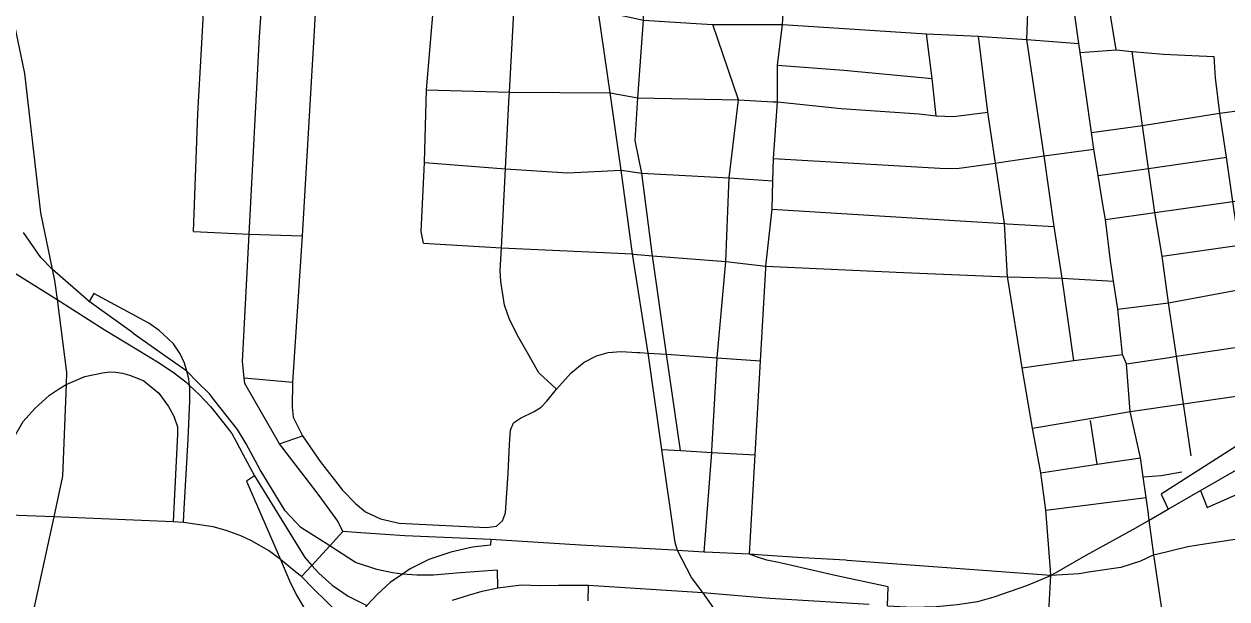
# Model space of a CAD drawing. Extents: x 1755200 to 1902939, y 644115 to 788070.
# Drawn here: x 1822551 to 1827875, y 719121 to 721667 of the extents above; entities that cross this region are included whole.
import ezdxf

# ---------------------------------------------------------------- set-up
doc = ezdxf.new("R2010")
doc.units = 0
for name, color, linetype in [('GM_X_City_Street', 7, 'Continuous'), ('GM_X_Interchange_Ramps', 7, 'Continuous'), ('GM_X_Interstate_Route', 7, 'Continuous'), ('GM_X_State_Route', 7, 'Continuous'), ('GM_X_Township', 7, 'Continuous')]:
    doc.layers.add(name, color=color, linetype=linetype)

msp = doc.modelspace()

# ---------------------------------------------------------------- linework, layer by layer
at = {"layer": 'GM_X_City_Street'}
for points in [[(1825679.5, 717748.7), (1825683.5, 717916.3), (1825704.9, 718460.8), (1825717.3, 718785.6), (1825716.4, 718828.2), (1825686.9, 718942.5), (1825656.5, 719005.8), (1825556.2, 719149.7), (1825505.5, 719215.9), (1825443.4, 719335.4), (1825433.4, 719371.2), (1825373.9, 719782.8), (1825313.3, 720210), (1825244, 720648.8), (1825194, 721020.1), (1825145, 721362.7), (1825093.8, 721718.6), (1825028.7, 722172.6), (1825008.7, 722334.1), (1824962.7, 722631.8), (1824921.9, 722917.4), (1824826.4, 723551.1), (1824820.4, 723602.3), (1824732.5, 724216)], [(1827328.2, 720859.4), (1827306, 720996.9), (1827285.9, 721112.2), (1827275.2, 721187.3), (1827225.9, 721541.1), (1827220.2, 721581.3), (1827186.3, 721823.6), (1827178.4, 721880.4), (1827168, 721954.9), (1827128.2, 722189.1), (1827074.2, 722536.9), (1827073.2, 722612.8), (1827022.8, 722965.1), (1826992.2, 723017.7), (1826936.6, 723480.8), (1826911.9, 723710.5), (1826890.4, 723849.7), (1826881.2, 723935.2)], [(1825762.4, 719318.5), (1825787.3, 719759.5), (1825810.8, 720176), (1825833.9, 720583.7), (1825834.6, 720594.9), (1825863.1, 720847.4), (1825865.5, 720972.5), (1825868.1, 721071.2), (1825886.5, 721321.9), (1825886.3, 721484.1), (1825908, 721665.5), (1825927.8, 721982.4), (1825947.7, 722274), (1825980, 722676)], [(1827385, 721553.1), (1827337.8, 721843.1), (1827343.8, 721869.9), (1827352.7, 721908.9)], [(1827197.7, 720177.2), (1827146.6, 720541.8), (1827110.4, 720769.9), (1827066.3, 721083), (1826989.6, 721599.1), (1826999.1, 721838.6)], [(1823336.1, 721555.9), (1823351.3, 721824.8)], [(1823848.2, 719591.2), (1823815, 719635.4), (1823681.7, 719808.4), (1823528.9, 720074.7), (1823525.9, 720099.7), (1823517.2, 720172.8), (1823546.9, 720736.8), (1823592.8, 721610.4), (1823605.8, 721805.4), (1823606.4, 721820.8)], [(1823843.3, 721790.8), (1823782.7, 720729.4), (1823739.2, 720080.2), (1823737.1, 719969.8), (1823741.8, 719925.8), (1823783.8, 719843.7), (1823861.1, 719730), (1823960.2, 719601.9), (1824017.5, 719542.9), (1824062.4, 719506.9), (1824129.3, 719475.7), (1824210.9, 719456.6), (1824359.3, 719449.6), (1824598, 719436.6), (1824642.3, 719442.7), (1824668.3, 719466.1), (1824682.2, 719501.7), (1824693.5, 719677.9), (1824700.5, 719804.7)], [(1824319, 720696.4), (1824309.3, 720748.1), (1824323.8, 721053.2), (1824332.1, 721376.3), (1824364.4, 721759.4), (1824368.1, 721801.5)], [(1824664.4, 720675.3), (1824682.3, 721025), (1824697.5, 721322), (1824699.9, 721364.9), (1824719.6, 721719.2), (1824721.1, 721744.7), (1824721.5, 721753.5)], [(1825133.5, 721715.4), (1825157.2, 721713.4), (1825292.2, 721684.3), (1825550.2, 721668.5), (1825600.4, 721665.4), (1825908, 721665.5), (1826545.1, 721624), (1826776.2, 721613.4), (1826792, 721612.3)], [(1825457, 719778), (1825394.3, 720205), (1825333.4, 720640.5), (1825285.7, 721005.9), (1825255.4, 721150.9), (1825268.4, 721340.2), (1825292.2, 721684.3), (1825293.6, 721704.2), (1825293.7, 721706.8)], [(1825671.3, 720951.7), (1825672.7, 720985.1), (1825713.7, 721331.7), (1825600.4, 721665.4)], [(1826588.6, 721260.6), (1826570.3, 721426.1), (1826545.1, 721624)], [(1826905, 720544), (1826904.4, 720548.1), (1826890.2, 720783.1), (1826851, 721051.2), (1826817.4, 721276.7), (1826776.2, 721613.4)], [(1826792, 721612.3), (1826989.6, 721599.1), (1827220.2, 721581.3)], [(1823300.5, 720748.8), (1823319.8, 721269.8), (1823336.1, 721555.9)], [(1827225.9, 721541.1), (1827385, 721553.1), (1827456.3, 721545.4), (1827594.2, 721533.5), (1827719.4, 721527.2), (1827818.8, 721523.7)], [(1827692.9, 719917.5), (1827682.8, 719985.6), (1827651.6, 720195.6), (1827616.4, 720432.3), (1827588.4, 720638.8), (1827556.9, 720833), (1827528, 721027.7), (1827502, 721217.9), (1827456.3, 721545.4)], [(1828037.6, 719942.7), (1828027.4, 720034.8), (1828001.9, 720247.9), (1827964.8, 720497.8), (1827929.3, 720687.4), (1827901.7, 720881.5), (1827873, 721077.4), (1827844.7, 721272.7), (1827824.8, 721428.3), (1827818.8, 721523.7)], [(1825886.3, 721484.1), (1826180.1, 721463.4), (1826570.3, 721426.1)], [(1824332.1, 721376.3), (1824699.9, 721364.9), (1825145, 721362.7), (1825268.4, 721340.2), (1825713.7, 721331.7), (1825867.1, 721323)], [(1825867.1, 721323), (1825886.5, 721321.9), (1826168, 721292.6), (1826513.5, 721269.6), (1826588.6, 721260.6), (1826665.3, 721258), (1826817.4, 721276.7)], [(1827275.2, 721187.3), (1827502, 721217.9), (1827843.2, 721272.5)], [(1827843.2, 721272.5), (1827844.7, 721272.7), (1828005.9, 721295.1), (1828206.9, 721285.5)], [(1826867.8, 721053.7), (1827066.3, 721083), (1827285.9, 721112.2)], [(1824323.8, 721053.2), (1824682.3, 721025), (1824957.3, 721007.4), (1825194, 721020.1), (1825285.7, 721005.9), (1825672.7, 720985.1), (1825865.5, 720972.5)], [(1825868.1, 721071.2), (1826629.7, 721026.7), (1826690.4, 721029), (1826851, 721051.2), (1826867.8, 721053.7)], [(1827306, 720996.9), (1827528, 721027.7), (1827873, 721077.4)], [(1825560.8, 719328.5), (1825594.8, 719770.1), (1825595.4, 719777.6), (1825619.6, 720189.3), (1825656.9, 720614.8), (1825671.3, 720951.7)], [(1827337.7, 720800.6), (1827556.9, 720833), (1827901.7, 720881.5), (1828265.9, 720940.6), (1828301.3, 720938.5)], [(1825863.1, 720847.4), (1826694.6, 720795.3)], [(1827528.7, 719492.6), (1827528.1, 719497.2), (1827517.6, 719570.4), (1827504.4, 719662.1), (1827492.4, 719745.5), (1827446.4, 719950.5), (1827430.3, 720162.6), (1827413.2, 720203.2), (1827393.2, 720403.8), (1827374, 720528.9), (1827360.3, 720618), (1827337.7, 720800.6), (1827328.2, 720859.4)], [(1826694.6, 720795.3), (1826890.2, 720783.1), (1826902.4, 720782.3)], [(1826902.4, 720782.3), (1827110.4, 720769.9)], [(1823300.5, 720748.8), (1823546.9, 720736.8), (1823782.7, 720729.4)], [(1827588.4, 720638.8), (1827929.3, 720687.4), (1828208.4, 720723.5)], [(1824319, 720696.4), (1824664.4, 720675.3), (1825244, 720648.8), (1825249.2, 720648.3)], [(1824700.5, 719804.7), (1824704.8, 719868), (1824717, 719900.1), (1824749, 719921), (1824808.9, 719950.5), (1824840.2, 719970.4), (1824864.5, 719997.4), (1824907.9, 720049.4), (1824830.2, 720121.5), (1824773.4, 720221.3), (1824733.4, 720289.9), (1824697.8, 720362.8), (1824677, 720421.9), (1824661, 720527), (1824658.2, 720575.1), (1824664.4, 720675.3)], [(1825249.2, 720648.3), (1825333.4, 720640.5), (1825656.9, 720614.8), (1825834.6, 720594.9), (1826443.3, 720567), (1826904.4, 720548.1), (1827146.6, 720541.8), (1827374, 720528.9)], [(1827096.3, 719224.5), (1827094, 719249.9), (1827074.1, 719513.5), (1827051.2, 719679.7), (1827014.7, 719876.4), (1826969.1, 720144.7), (1826905.6, 720539.7), (1826905, 720544)], [(1827393.2, 720403.8), (1827616.4, 720432.3), (1827964.8, 720497.8), (1828214.9, 720508.4)], [(1827643.1, 720194.4), (1827651.6, 720195.6), (1827902.2, 720233), (1827962.3, 720242)], [(1824907.9, 720049.4), (1824973, 720121.5), (1825030.5, 720169.6), (1825085.4, 720197.1), (1825137.1, 720211.8), (1825192.6, 720216.1), (1825266.4, 720212.7), (1825277.4, 720212.1)], [(1825277.4, 720212.1), (1825313.3, 720210), (1825394.3, 720205), (1825619.6, 720189.3), (1825810.8, 720176)], [(1826969.1, 720144.7), (1827197.7, 720177.2), (1827413.2, 720203.2)], [(1827430.3, 720162.6), (1827619.1, 720190.8), (1827643.1, 720194.4)], [(1823525.9, 720099.7), (1823739.2, 720080.2)], [(1827446.4, 719950.5), (1827682.8, 719985.6), (1828027.4, 720034.8), (1828206.1, 720052)], [(1827014.7, 719876.4), (1827269.1, 719920), (1827446.4, 719950.5)], [(1827717, 719754.8), (1827693.2, 719915.8), (1827692.9, 719917.5)], [(1827301.4, 719717.3), (1827271.7, 719911.7)], [(1823681.7, 719808.4), (1823783.8, 719843.7)], [(1825373.9, 719782.8), (1825457, 719778), (1825481.4, 719776.5), (1825594.8, 719770.1), (1825787.3, 719759.5)], [(1827051.2, 719679.7), (1827301.4, 719717.3), (1827492.4, 719745.5)], [(1827504.4, 719662.1), (1827584, 719667.5), (1827675.6, 719683.7)], [(1823962.6, 719419.2), (1823940, 719465.3), (1823869.7, 719562.5), (1823848.2, 719591.2)], [(1827074.1, 719513.5), (1827517.6, 719570.4)], [(1827625.4, 718808.1), (1827603.7, 718967.7), (1827552.3, 719315.6), (1827531.9, 719469.8), (1827528.7, 719492.6)], [(1828861.9, 719450.9), (1828526.6, 719469.8), (1828479, 719469.6), (1828431.9, 719462.4), (1828406.4, 719458.5), (1828115.8, 719415.2), (1827776.3, 719363.4), (1827702.5, 719352.1), (1827563.3, 719318.2)], [(1826189.1, 719291.8), (1825996.3, 719303.2), (1825820.2, 719314.5), (1825762.4, 719318.5)], [(1827095.2, 719224.6), (1826194.6, 719291.5), (1826189.1, 719291.8)], [(1827563.3, 719318.2), (1827552.3, 719315.6), (1827493.3, 719288.7), (1827406.1, 719260.7), (1827262.7, 719239.1), (1827220.6, 719232.7), (1827096.3, 719224.5), (1827095.2, 719224.6)], [(1827054.4, 718469.9), (1827073, 718779.4), (1827074.1, 718809.2), (1827081.2, 718958.8), (1827096.3, 719224.5)], [(1823779.5, 719219.6), (1823832.4, 719164.9), (1823947, 719053.8), (1823999, 719001.7), (1824042.4, 718965.3), (1824103.2, 718925.3), (1824195.2, 718881.9), (1824234.3, 718865.4), (1824325.5, 718838.5), (1824591.1, 718763.9), (1824672.7, 718742.2), (1825033.8, 718643.2), (1825372.3, 718548.6), (1825704.9, 718460.8)]]:
    msp.add_lwpolyline(points, dxfattribs=at)
at = {"layer": 'GM_X_Interchange_Ramps'}
for points in [[(1824648.4, 719170.1), (1824646.6, 719248.2), (1824483.4, 719236.1), (1824362.8, 719226.5), (1824289, 719225.7), (1824225.6, 719230.9), (1824181.4, 719236.9), (1824111.9, 719250.8), (1824018.2, 719282.9), (1823904.8, 719355.5), (1823776.8, 719437.5), (1823707.4, 719511.3), (1823595.6, 719692.2), (1823533.8, 719808.1), (1823496.4, 719871.2), (1823396, 719998.2), (1823372, 720029), (1823318.9, 720081.1), (1823271.4, 720129), (1823174.3, 720197.7), (1823038.6, 720293.9), (1823027.3, 720303.3), (1822839.4, 720437.9), (1822675.5, 720581), (1822625.6, 720632.7), (1822548.3, 720743.9)], [(1828300, 720675.3), (1828275.7, 720671.4), (1828289.3, 720209.4), (1828285.8, 720144), (1828270.1, 720083.4), (1828238.2, 720036.4), (1828195.7, 719990.6), (1828004.8, 719853), (1827584.8, 719584.7), (1827615.6, 719518.5)], [(1822485.7, 720579.5), (1822696.9, 720446.4), (1822906, 720314.6), (1823149.2, 720167.1), (1823216.7, 720120.1), (1823267.9, 720080.6), (1823283.8, 720065.8), (1823327.6, 720024.9), (1823375.8, 719973), (1823433.8, 719901.3), (1823470.4, 719853.2), (1823490.5, 719818), (1823520, 719762.7), (1823571.5, 719666.4), (1823793.3, 719304.7), (1823825.2, 719269.2), (1823855.8, 719235.2), (1823914.9, 719181.4), (1823985.2, 719133.7), (1824067.6, 719091.1)], [(1823256.3, 719459.5), (1823257.6, 719493.9), (1823277.1, 719828.9), (1823284.4, 719998.6), (1823285.2, 720050.9), (1823283.8, 720065.8), (1823280.9, 720095.8), (1823271.4, 720129), (1823261.3, 720164.6), (1823242.3, 720205.8), (1823212.1, 720250), (1823187.6, 720274.2), (1823148.8, 720310), (1823103.8, 720342.5), (1822860.2, 720473.1), (1822839.4, 720437.9)], [(1822409.4, 719684.6), (1822448.6, 719680.5), (1822490.6, 719809.3), (1822546.7, 719906.6), (1822599.3, 719963.8), (1822663.3, 720023.3), (1822703, 720049.5), (1822736.8, 720070), (1822819.4, 720105.6), (1822898.4, 720122.6), (1822928.5, 720126.3), (1822957.1, 720125.8), (1822987.3, 720120.4), (1823017.4, 720111.8), (1823056.2, 720097.8), (1823080.5, 720087), (1823147.3, 720032.5), (1823190.9, 719973.3), (1823213.8, 719929.9), (1823230, 719882.5), (1823230.5, 719849.9), (1823211.8, 719493.1), (1823210.5, 719462.4)], [(1823571.5, 719666.4), (1823535.8, 719642), (1823686, 719295.1), (1823726.5, 719201.4), (1823756.9, 719138), (1823803.7, 719057.3), (1823862.8, 718984.4), (1823931.4, 718915.8), (1823973, 718888), (1824013, 718863.7), (1824095.4, 718816.8), (1824138.8, 718796.9), (1824176.1, 718780.4), (1824233.4, 718761.3), (1824299.4, 718744.8), (1824430.5, 718729.1), (1824578.9, 718712.6), (1824591.1, 718763.9)], [(1827758.2, 719601.6), (1827787.9, 719526.3), (1827952.1, 719598.4), (1828106.7, 719665.6), (1828176.1, 719691), (1828214.8, 719697.9), (1828247.1, 719701.1), (1828278.4, 719699.7), (1828314.3, 719691.7), (1828347.4, 719679.5), (1828376.4, 719661.8), (1828406.6, 719638.7), (1828427.6, 719620.9), (1828451, 719591.4), (1828476.8, 719549.3), (1828515, 719550.4)], [(1824616.5, 719384), (1824616.3, 719358.6), (1824535.6, 719350.2), (1824439.8, 719328.4), (1824342.3, 719294.8), (1824260, 719254.4), (1824225.6, 719230.9), (1824171.8, 719193.5), (1824116.2, 719141.5), (1824067.6, 719091.1), (1824035.5, 719048.6), (1823999, 719001.7), (1823975.6, 718971.3), (1823931.4, 718915.8), (1823894.9, 718872.4), (1823871.6, 718849.6), (1823914.9, 718796)], [(1825048.1, 719112.4), (1825049.7, 719181.6)]]:
    msp.add_lwpolyline(points, dxfattribs=at)
at = {"layer": 'GM_X_Interstate_Route'}
for points in [[(1827492.3, 719447.4), (1827531.9, 719469.8), (1827615.6, 719518.5), (1827758.2, 719601.6), (1828039.1, 719762.4), (1828132.4, 719810.7), (1828165.6, 719827.9), (1828301.1, 719891.2), (1828444.2, 719949.2)], [(1826372.5, 719090.3), (1826483.5, 719084.1), (1826589.1, 719087.5), (1826680.6, 719095.9), (1826773.4, 719109.2), (1826845.1, 719130.7), (1826989.4, 719180.1), (1827096.3, 719224.5), (1827252.7, 719314.7), (1827459.1, 719428.6), (1827492.3, 719447.4)], [(1824447, 719115.4), (1824518.2, 719138), (1824578.9, 719154.9), (1824648.4, 719170.1), (1824753.4, 719184), (1824835.9, 719180.2), (1824916, 719182.3), (1825049.7, 719181.6), (1825556.2, 719149.7), (1825852.1, 719124.3), (1826291.6, 719097.1)]]:
    msp.add_lwpolyline(points, dxfattribs=at)
at = {"layer": 'GM_X_State_Route'}
for points in [[(1823754.1, 719240.1), (1823686, 719295.1), (1823633.6, 719335), (1823557.2, 719377.6), (1823510.5, 719400.9), (1823445.2, 719424.4), (1823387.4, 719440.4), (1823256.3, 719459.5), (1823210.5, 719462.4), (1822682.1, 719484.8), (1822524.5, 719490.9), (1822384.8, 719500.3), (1822384.3, 719500.3)], [(1824062.4, 719412.3), (1823962.6, 719419.2), (1823904.8, 719355.5), (1823825.2, 719269.2), (1823779.5, 719219.6), (1823754.1, 719240.1)], [(1824515.7, 719388.3), (1824236, 719400.3), (1824062.4, 719412.3)], [(1825430, 719336.2), (1825014.1, 719359.6), (1824616.5, 719384), (1824515.7, 719388.3)], [(1825889.9, 719281.9), (1825839.5, 719293.1), (1825797.7, 719305.8), (1825762.4, 719318.5), (1825565.9, 719328.2), (1825560.8, 719328.5), (1825443.4, 719335.4), (1825430, 719336.2)], [(1826372.5, 719090.3), (1826375.4, 719175.1), (1826141.3, 719224.2), (1825916.4, 719275.9), (1825889.9, 719281.9)]]:
    msp.add_lwpolyline(points, dxfattribs=at)
at = {"layer": 'GM_X_Township'}
msp.add_lwpolyline([(1821220.9, 724451.8), (1821481.2, 724439.8), (1821564.4, 724282.7), (1821635, 724167.9), (1821729, 724063.8), (1821891.3, 723980.7), (1822094.2, 723903.1), (1822305.1, 723791.8), (1822412.3, 723705.4), (1822465, 723382.2), (1822436.5, 723073.8), (1822376.8, 722428.6), (1822438.6, 721996), (1822553.4, 721448.6), (1822624.1, 720830.6), (1822675.5, 720581), (1822685.9, 720530.4), (1822696.9, 720446.4), (1822738.9, 720124.3), (1822736.8, 720070), (1822721.3, 719665.2), (1822682.1, 719484.8), (1822467.5, 718497.2)], dxfattribs=at)

doc.saveas('drawing.dxf')
